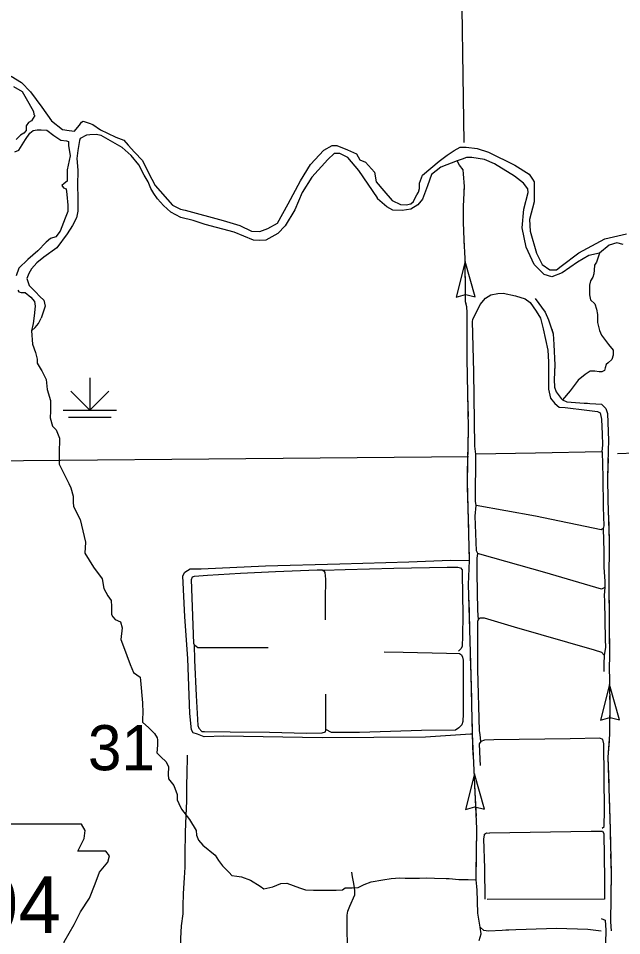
# Model space of a CAD drawing. Extents: x 1127717 to 1741049, y 2026793 to 2244711.
# Drawn here: x 1307075 to 1312712, y 2102640 to 2111217 of the extents above; entities that cross this region are included whole.
import ezdxf

# ---------------------------------------------------------------- set-up
doc = ezdxf.new("R2010")
doc.units = 0
for name, color, linetype in [('21', 7, 'Continuous'), ('31', 7, 'Continuous'), ('32', 7, 'Continuous'), ('35', 7, 'Continuous'), ('43', 7, 'Continuous'), ('44', 7, 'Continuous'), ('5', 7, 'Continuous')]:
    doc.layers.add(name, color=color, linetype=linetype)

msp = doc.modelspace()

# ---------------------------------------------------------------- linework, layer by layer
at = {"layer": '21'}
msp.add_lwpolyline([(1306142.1, 2103682.6), (1306218.2, 2103175), (1306184.4, 2102405.3), (1306252.1, 2102363), (1306379, 2102363), (1306379, 2102092.3), (1307444.8, 2102092.3), (1307495.5, 2102202.2), (1307478.6, 2102379.9), (1307504, 2102582.9), (1307597.1, 2102743.6), (1307656.3, 2102862), (1307740.9, 2102988.9), (1307791.6, 2103124.3), (1307833.9, 2103234.2), (1307910, 2103327.3), (1307927, 2103386.5), (1307893.1, 2103428.8), (1307630.9, 2103428.8), (1307690.1, 2103547.2), (1307698.6, 2103623.3), (1307663.5, 2103681.8)], close=True, dxfattribs=at)
at = {"layer": '31'}
msp.add_lwpolyline([(1317765.3, 2107232.3), (1317250.9, 2107226), (1316953.6, 2107223), (1316619, 2107214), (1316241, 2107208.1), (1316140.3, 2107206.6), (1315822.1, 2107199.1), (1315412.8, 2107191.6), (1315137.9, 2107188.6), (1314892.3, 2107185.6), (1314753.4, 2107181.2), (1314533.8, 2107176.7), (1314238, 2107172.2), (1313930.3, 2107170.7), (1313541.6, 2107167.7), (1313333.9, 2107166.2), (1313221.9, 2107164.7), (1313047.1, 2107157.2), (1312838, 2107151.3), (1312672.1, 2107145.3)], dxfattribs=at)
at = {"layer": '32'}
for points in [[(1308599, 2102348.1), (1308593, 2102449.4), (1308593, 2102612.7), (1308600.5, 2102733), (1308614.2, 2102843.4), (1308615.7, 2102914.4), (1308617.2, 2103033.9), (1308627.8, 2103180.6), (1308632.3, 2103278.9), (1308633.8, 2103395.4), (1308636.8, 2103606), (1308641.4, 2103761.8), (1308647.4, 2103896.4), (1308647.4, 2104035.5), (1308653.5, 2104167.1), (1308655, 2104299.3), (1308654.4, 2104326.9)], [(1310157.2, 2102171.5), (1310157.2, 2102203), (1310152.3, 2102371.8), (1310151.1, 2102539.5), (1310148.6, 2102714.4), (1310148.6, 2102832.2), (1310154.8, 2102868.9), (1310173.1, 2102915.4), (1310219.6, 2103023.1), (1310219.6, 2103056.1), (1310217.1, 2103091.6), (1310206.1, 2103141.8), (1310196.3, 2103189.5), (1310191.4, 2103233.5)]]:
    msp.add_lwpolyline(points, dxfattribs=at)
at = {"layer": '35'}
for points in [[(1307008.7, 2110677.4), (1307103.6, 2110617), (1307187.1, 2110530.6), (1307293.5, 2110386.7), (1307385.6, 2110257.2), (1307486.3, 2110176.6), (1307549.6, 2110168), (1307598.5, 2110162.2), (1307612.9, 2110176.6), (1307644.6, 2110216.9), (1307664.7, 2110245.7), (1307679.1, 2110254.3), (1307736.6, 2110237), (1307771.2, 2110225.5), (1307843.1, 2110173.7), (1307906.4, 2110142), (1307984.1, 2110104.6), (1308061.8, 2110078.7), (1308102.1, 2110032.7), (1308159.6, 2109966.5), (1308234.4, 2109888.7), (1308292, 2109773.6), (1308352.4, 2109652.7), (1308513.6, 2109471.4), (1308588.4, 2109433.9), (1308634.4, 2109422.4)], [(1307028.8, 2110579.6), (1307109.4, 2110533.5), (1307172.7, 2110424.1), (1307215.8, 2110346.4), (1307218.7, 2110317.6), (1307227.3, 2110309), (1307198.6, 2110260.1), (1307169.8, 2110242.8), (1307146.8, 2110211.1), (1307146.8, 2110168), (1307126.6, 2110144.9), (1307095, 2110124.8), (1307054.7, 2110084.5)], [(1307040.3, 2109969.3), (1307080.6, 2109983.7), (1307109.4, 2110035.5), (1307141, 2110084.5), (1307181.3, 2110142), (1307213, 2110168), (1307250.4, 2110173.7), (1307287.8, 2110173.7), (1307339.6, 2110170.8), (1307405.7, 2110121.9), (1307471.9, 2110078.7), (1307523.7, 2110073), (1307543.9, 2110064.3), (1307543.9, 2110026.9), (1307558.2, 2109931.9), (1307532.3, 2109799.5), (1307532.3, 2109721.8), (1307532.3, 2109695.9), (1307503.6, 2109672.9), (1307480.6, 2109655.6), (1307497.8, 2109632.6), (1307520.8, 2109623.9), (1307526.6, 2109569.2), (1307538.1, 2109471.4), (1307538.1, 2109410.9), (1307512.2, 2109347.6), (1307466.2, 2109226.7), (1307425.9, 2109174.9), (1307374.1, 2109157.6), (1307333.8, 2109123.1), (1307256.1, 2109042.5), (1307164, 2108961.9), (1307080.6, 2108881.6), (1307054.7, 2108809.7)], [(1308594.1, 2109356.2), (1308499.2, 2109405.2), (1308430.1, 2109468.5), (1308375.4, 2109528.9), (1308340.9, 2109580.7), (1308312.1, 2109626.8), (1308286.2, 2109687.2), (1308248.8, 2109750.6), (1308199.9, 2109848.4), (1308128, 2109934.8), (1308044.5, 2110009.6), (1307978.3, 2110047.1), (1307848.9, 2110121.9), (1307802.8, 2110130.5), (1307742.4, 2110127.7), (1307710.7, 2110124.8), (1307653.2, 2110093.1), (1307647.4, 2110075.8), (1307630.2, 2109980.9), (1307621.5, 2109906), (1307630.2, 2109796.6), (1307627.3, 2109655.6), (1307630.2, 2109543.3), (1307630.2, 2109459.9), (1307630.2, 2109413.8), (1307618.7, 2109353.3), (1307581.3, 2109281.4), (1307529.5, 2109200.8), (1307434.5, 2109071.3), (1307313.7, 2108984.9), (1307247.5, 2108930.2), (1307198.6, 2108875.5), (1307172.7, 2108832.3), (1307155.4, 2108783.4), (1307175.5, 2108720.1), (1307236, 2108659.6), (1307276.3, 2108616.5), (1307313.7, 2108581.9), (1307325.2, 2108527.2), (1307287.8, 2108412.1)], [(1308634.4, 2109422.4), (1308988.6, 2109328.3), (1309144, 2109279.4), (1309253.3, 2109227.6), (1309331, 2109224.7), (1309405.8, 2109253.5), (1309495, 2109302.4), (1309595.8, 2109483.7), (1309710.9, 2109696.8), (1309805.8, 2109849.3), (1309929.5, 2109984.6), (1310007.2, 2110027.8), (1310050.4, 2110027.8), (1310151.1, 2109987.5), (1310234.5, 2109950.1), (1310266.2, 2109895.4), (1310318, 2109872.3), (1310401.4, 2109777.3), (1310418.7, 2109688.1), (1310490.6, 2109604.6), (1310568.3, 2109512.5), (1310646, 2109475.1), (1310697.8, 2109472.2), (1310741, 2109483.7), (1310766.9, 2109503.9), (1310784.1, 2109544.2), (1310798.5, 2109567.2), (1310812.9, 2109593.1), (1310824.4, 2109624.8), (1310824.4, 2109644.9), (1310824.4, 2109676.6), (1310850.3, 2109751.4), (1311005.7, 2109881), (1311080.5, 2109938.5), (1311146.7, 2109981.7), (1311204.2, 2110013.4), (1311258.9, 2110013.4), (1311362.5, 2109999), (1311469, 2109964.4), (1311714.7, 2109843.6), (1311847.1, 2109760.1), (1311878.7, 2109714), (1311893.1, 2109688.1), (1311893.1, 2109659.3), (1311893.1, 2109578.7), (1311893.1, 2109501), (1311849.9, 2109336.9), (1311858.6, 2109227.6), (1311916.1, 2109020.3), (1311967.9, 2108916.7), (1312039.8, 2108864.9), (1312103.2, 2108864.9), (1312146.3, 2108899.4), (1312310.3, 2109023.2), (1312554.9, 2109155.6), (1312756.3, 2109201.7)], [(1311175.5, 2109883.9), (1311023, 2109826.3), (1310933.8, 2109757.2), (1310896.4, 2109650.7), (1310850.3, 2109526.9), (1310807.2, 2109472.2), (1310741, 2109431.9), (1310660.4, 2109420.4), (1310574.1, 2109423.3), (1310516.5, 2109455), (1310430.2, 2109529.8), (1310430.2, 2109538.4), (1310257.6, 2109794.6), (1310154, 2109915.5), (1310079.2, 2109952.9), (1310024.5, 2109952.9), (1309966.9, 2109898.2), (1309817.3, 2109731.3), (1309728.1, 2109587.4), (1309659.1, 2109426.2), (1309567, 2109276.5), (1309497.9, 2109204.5), (1309385.7, 2109144.1), (1309328.2, 2109138.3), (1309270.6, 2109144.1), (1309092.2, 2109218.9), (1308818.9, 2109290.9), (1308706.6, 2109325.4), (1308594.1, 2109356.2)], [(1312727.6, 2109100.9), (1312667.1, 2109118.2), (1312595.2, 2109095.2), (1312506, 2109020.3), (1312405.3, 2109000.2), (1312298.8, 2108936.8), (1312154.9, 2108839), (1312060, 2108801.5), (1311988.1, 2108821.7), (1311893.1, 2108916.7), (1311821.2, 2109077.9), (1311780.9, 2109259.2), (1311798.1, 2109431.9), (1311838.4, 2109587.4), (1311835.6, 2109621.9), (1311795.3, 2109676.6), (1311711.8, 2109742.8), (1311524.8, 2109857.9), (1311429.8, 2109898.2), (1311311.9, 2109915.5), (1311283.1, 2109915.5), (1311262.9, 2109915.5), (1311222.7, 2109901.1), (1311175.5, 2109883.9)], [(1312506, 2109020.3), (1312477.2, 2108938.3), (1312457.1, 2108909.5), (1312454.2, 2108863.5), (1312451.3, 2108828.9), (1312442.7, 2108797.3), (1312419.7, 2108762.7), (1312411, 2108722.4), (1312411, 2108633.2), (1312419.7, 2108584.3), (1312462.8, 2108546.8), (1312477.2, 2108497.9), (1312485.9, 2108449), (1312485.9, 2108374.1), (1312506, 2108299.3), (1312523.3, 2108253.2), (1312589.4, 2108166.9), (1312632.6, 2108115.1), (1312632.6, 2108069), (1312621.1, 2108025.8), (1312586.6, 2107997.1), (1312566.4, 2107979.8), (1312557.8, 2107948.1), (1312552, 2107925.1), (1312526.1, 2107910.7), (1312503.1, 2107910.7), (1312460, 2107919.3), (1312416.8, 2107916.5), (1312370.8, 2107887.7), (1312304.6, 2107833), (1312229.8, 2107735.1), (1312160.7, 2107648.8)], [(1307069.1, 2108674.4), (1307077.7, 2108660), (1307100.7, 2108654.2), (1307138.1, 2108654.2), (1307192.8, 2108611), (1307224.5, 2108567.9), (1307230.2, 2108524.7), (1307221.6, 2108435.4), (1307213, 2108363.5), (1307198.6, 2108294.4), (1307230.2, 2108326.1), (1307261.9, 2108363.5), (1307287.8, 2108412.1)], [(1311349.6, 2107143.4), (1311340.9, 2107217.3), (1311330.1, 2107912.7), (1311317, 2108382.2), (1311321.4, 2108401.7), (1311388.7, 2108540.8), (1311440.9, 2108601.7), (1311490.8, 2108632.1), (1311553.8, 2108643), (1311603.8, 2108647.3), (1311719, 2108621.2), (1311810.2, 2108593), (1311855.8, 2108560.4), (1311912.3, 2108477.8), (1311953.6, 2108412.6), (1311977.5, 2108314.8), (1312023.1, 2108114.9), (1312027.5, 2108004), (1312027.5, 2107860.6), (1312027.5, 2107749.7), (1312047, 2107665), (1312088.3, 2107615), (1312129.6, 2107580.2), (1312183.9, 2107578), (1312385.9, 2107552), (1312485.9, 2107541.1), (1312511.9, 2107528.1), (1312522.8, 2107469.4), (1312529.3, 2107330.3), (1312533.7, 2107228.1), (1312527.1, 2107162.9)], [(1307198.6, 2108294.4), (1307207.2, 2108169.7), (1307236, 2108092), (1307250.4, 2108028.7), (1307250.4, 2107991.3), (1307287.8, 2107930.8), (1307293.5, 2107922.2), (1307333.8, 2107841.6), (1307342.4, 2107746.6), (1307374.1, 2107643), (1307374.1, 2107545.1), (1307371.2, 2107481.8), (1307394.2, 2107404), (1307428.8, 2107369.5), (1307460.4, 2107291.8), (1307457.5, 2107147.9), (1307457.5, 2107050), (1307546.7, 2106868.7), (1307564, 2106828.4), (1307587, 2106747.8), (1307587, 2106693.1), (1307589.9, 2106652.8), (1307653.2, 2106530.7), (1307702.1, 2106317.7), (1307696.4, 2106217), (1307776.9, 2106084.6), (1307857.5, 2105975.2), (1307871.9, 2105885.9), (1307909.3, 2105816.9), (1307940.9, 2105773.7), (1307943.8, 2105719), (1307943.8, 2105678.7), (1307943.8, 2105641.3), (1307958.2, 2105621.1), (1307978.3, 2105595.2), (1308030.1, 2105575.1), (1308044.5, 2105517.5), (1308033, 2105408.1), (1308056, 2105344.8), (1308119.3, 2105175), (1308151, 2105100.1), (1308211.4, 2105056.9), (1308217.2, 2105025.3), (1308233.6, 2104816.9), (1308236.5, 2104724.8), (1308233.6, 2104667.2), (1308233.6, 2104635.5), (1308294, 2104583.7), (1308345.8, 2104529), (1308371.7, 2104488.7), (1308374.6, 2104471.5), (1308374.6, 2104425.4), (1308371.7, 2104382.2), (1308368.8, 2104350.6), (1308406.2, 2104313.2), (1308455.1, 2104264.2), (1308478.2, 2104218.2), (1308475.3, 2104146.2), (1308478.2, 2104105.9), (1308527.1, 2104042.6), (1308558.7, 2103959.1), (1308558.7, 2103910.2), (1308573.1, 2103875.6), (1308599, 2103823.8), (1308673.8, 2103727.4), (1308737.1, 2103623.8), (1308740, 2103580.6), (1308757.3, 2103531.7), (1308797.6, 2103485.6), (1308912.7, 2103393.5), (1308944.3, 2103341.7), (1308981.7, 2103292.7), (1309045, 2103229.4), (1309068, 2103203.5), (1309117, 2103194.9), (1309160.1, 2103189.1), (1309243.6, 2103157.5), (1309332.8, 2103102.8), (1309367.3, 2103076.9), (1309451.9, 2103097), (1309526.7, 2103128.7), (1309584.2, 2103131.5), (1309702.2, 2103088.4), (1309756.9, 2103068.2), (1309831.7, 2103065.3), (1309880.6, 2103065.3), (1309926.7, 2103065.3), (1309978.5, 2103065.3), (1310044.6, 2103065.3), (1310102.2, 2103068.2), (1310128.1, 2103085.5), (1310194.3, 2103088.4), (1310248.9, 2103091.2), (1310306.5, 2103117.2), (1310372.7, 2103143.1), (1310479.1, 2103160.3), (1310556.8, 2103174.7), (1310640.3, 2103180.5), (1310689.2, 2103177.6), (1310755.4, 2103177.6), (1310821.5, 2103177.6)], [(1312527.1, 2107162.9), (1311905.8, 2107152.1), (1311349.6, 2107143.4)], [(1312530, 2107163), (1312535.8, 2106925.8), (1312540.2, 2106645.4), (1312544.5, 2106471.6), (1312540.2, 2106445.5), (1312520.6, 2106434.6)], [(1311354, 2106662.8), (1311347.4, 2106701.9), (1311349.6, 2107143.4)], [(1311367, 2106212.9), (1311356.1, 2106239), (1311343.1, 2106560.7), (1311354, 2106662.8)], [(1312520.6, 2106434.6), (1311905.8, 2106560.7), (1311354, 2106662.8)], [(1312540.2, 2106445.5), (1312544.5, 2106232.5), (1312546.7, 2106082.5), (1312555.4, 2105954.3), (1312555.4, 2105895.6), (1312525, 2105880.4)], [(1311373.5, 2105596.8), (1311369.2, 2105679.4), (1311362.7, 2106031.5), (1311360.5, 2106168.4), (1311367, 2106212.9)], [(1312525, 2105880.4), (1311992.7, 2106034.7), (1311386.6, 2106206.4), (1311367, 2106212.9)], [(1308752.2, 2105331.4), (1308721.7, 2105355.2), (1308715.1, 2105372.4), (1308707.2, 2105543.1), (1308694, 2105970.5), (1308701.9, 2105994.3), (1308719.1, 2106002.2), (1308842.1, 2106010.2), (1309148.9, 2106028.7), (1309477, 2106044.6), (1309867.1, 2106060.5), (1309912.1, 2106060.5), (1309929.3, 2106052.5), (1309939.9, 2106034), (1309945.2, 2105974.5), (1309941.2, 2105781.3), (1309942.3, 2105591.8)], [(1309927.4, 2106055.9), (1310129.3, 2106063.1), (1310582.9, 2106075), (1311082.9, 2106084.3), (1311182.1, 2106086.9), (1311205.9, 2106080.3), (1311220.5, 2106059.1), (1311220.5, 2106022.1), (1311227.1, 2105639.7), (1311225.7, 2105441.2), (1311223.1, 2105346), (1311212.5, 2105323.5), (1311186.1, 2105301)], [(1312555.4, 2105895.6), (1312548.9, 2105825), (1312551, 2105768.5), (1312557.6, 2105412.1), (1312559.7, 2105333.8), (1312548.9, 2105262.1)], [(1311394.9, 2104455.3), (1311390.9, 2104521), (1311384.4, 2104555.8), (1311369.2, 2105129.5), (1311367, 2105579.4), (1311373.5, 2105596.8), (1311388.7, 2105612), (1311427.8, 2105612), (1311708.1, 2105527.3), (1312455.4, 2105312.1), (1312525, 2105290.4), (1312548.9, 2105262.1), (1312546.7, 2105179.5), (1312546.2, 2105109.8)], [(1308716.6, 2105359.3), (1308719.1, 2105214.6), (1308736.3, 2104885.1), (1308750.8, 2104605.9)], [(1309409.3, 2105330.2), (1308752.2, 2105331.4)], [(1310491.9, 2105293.9), (1310671.6, 2105291.2), (1311075, 2105280.6), (1311198, 2105277.9), (1311216.5, 2105266), (1311224.4, 2105243.5), (1311231, 2105215.8), (1311232.4, 2105071.5), (1311231, 2104898.2), (1311229.7, 2104713), (1311228.4, 2104641.5), (1311219.1, 2104612.4), (1311190, 2104583.3), (1311159.6, 2104562.1)], [(1308750.8, 2104605.9), (1308761.4, 2104580.8), (1308787.9, 2104549), (1308813, 2104547.7), (1309053.7, 2104546.4), (1309420.1, 2104542.4), (1309766.6, 2104531.8), (1309912.1, 2104535.8), (1309945.2, 2104546.4), (1309949.1, 2104562.3), (1309947.8, 2104730.3), (1309947.8, 2104898.6)], [(1311159.6, 2104562.1), (1310840.9, 2104556.8), (1310261.5, 2104539.6), (1309999.7, 2104538.3), (1309949.1, 2104566.1)], [(1312529.2, 2103646.1), (1312547.3, 2103659.6), (1312551.8, 2103813.3), (1312545, 2104432.7), (1312536, 2104473.4), (1312506.6, 2104487), (1312230.9, 2104480.2), (1311519.1, 2104471.1), (1311428.8, 2104468.9), (1311394.9, 2104455.3), (1311379, 2104432.7), (1311385.8, 2104290.3), (1311388.6, 2104230.5)], [(1311436.3, 2102979.6), (1311433.3, 2103270.8), (1311424.2, 2103546.6), (1311428.8, 2103578.2), (1311431, 2103589.5), (1311449.1, 2103600.8), (1311478.5, 2103598.6)], [(1312531.5, 2103616.7), (1312545, 2103596.3), (1312551.8, 2103166.8), (1312552.9, 2102979.7), (1311454.6, 2102978.6)], [(1311478.5, 2103600.8), (1312427.5, 2103616.7), (1312531.5, 2103616.7)], [(1310821.5, 2103177.6), (1310884.8, 2103180.5), (1310962.5, 2103177.6), (1311071.9, 2103174.7), (1311100.7, 2103174.7), (1311189.9, 2103166.1), (1311276.2, 2103166.1), (1311351, 2103163.2)], [(1311381.7, 2102594.1), (1311398.2, 2102655.7), (1311388.4, 2102720)]]:
    msp.add_lwpolyline(points, dxfattribs=at)
at = {"layer": '43'}
for p, q in [((1311250.5, 2108944), (1311166.5, 2108611.2)), ((1311344.1, 2108613.8), (1311250.5, 2108944)), ((1311166.5, 2108611.2), (1311254.3, 2108636.1)), ((1311255.5, 2108636.2), (1311344.1, 2108613.8)), ((1312598.2, 2104988.6), (1312514.2, 2104655.8)), ((1312691.8, 2104658.4), (1312598.2, 2104988.6)), ((1312514.2, 2104655.8), (1312602, 2104680.7)), ((1312603.2, 2104680.8), (1312691.8, 2104658.4)), ((1311335.4, 2104152.2), (1311251.4, 2103819.5)), ((1311429, 2103822), (1311335.4, 2104152.2)), ((1311251.4, 2103819.5), (1311339.2, 2103844.4)), ((1311340.4, 2103844.4), (1311429, 2103822))]:
    msp.add_line(p, q, dxfattribs=at)
for points in [[(1311319.3, 2104524.7), (1311305, 2105078.3), (1311281.9, 2105924.5), (1311290.6, 2106149), (1311270.4, 2106887.4), (1311281.9, 2107385.3), (1311267.5, 2108036.2), (1311267.5, 2108465.1), (1311264.7, 2108519.7), (1311253.2, 2108565.8), (1311253.2, 2108640.6), (1311250.3, 2108971.7), (1311238.8, 2109147.2), (1311233, 2109311), (1311233, 2109460.7), (1311244.5, 2109644.9), (1311233, 2109763), (1311230.1, 2109800.4), (1311195.6, 2109843.6), (1311175.5, 2109883.9)], [(1311241.9, 2109603.2), (1311244.5, 2109644.9), (1311233, 2109763), (1311230.1, 2109800.4), (1311195.6, 2109843.6), (1311175.5, 2109883.9)], [(1311243.5, 2109075.8), (1311238.8, 2109147.2), (1311233, 2109311), (1311233, 2109460.7), (1311233.7, 2109471.5)], [(1311257.5, 2108548.5), (1311253.2, 2108565.8), (1311253.2, 2108640.6), (1311250.5, 2108944)], [(1311902.8, 2108597.4), (1311996.7, 2108468.3), (1312028.9, 2108397.8), (1312073, 2108265.7), (1312078.8, 2108165.9), (1312087.6, 2107975.2), (1312081.8, 2107840.1), (1312084.7, 2107769.7), (1312099.4, 2107725.7), (1312146.3, 2107661.1), (1312160.7, 2107648.8), (1312199.1, 2107631.7), (1312360.5, 2107620), (1312524.8, 2107608.3), (1312562.9, 2107570.1), (1312580.5, 2107523.1), (1312589.3, 2107270.7), (1312586.4, 2107176.8), (1312580.5, 2106921.4), (1312583.5, 2106713), (1312595.2, 2106331.5), (1312592.3, 2105935.2), (1312595.2, 2105621.1), (1312598.1, 2105219), (1312595.2, 2105177.9), (1312601.1, 2104808.1), (1312598.1, 2104520.5), (1312583.5, 2104309.1), (1312604, 2103634), (1312612.8, 2103223.1), (1312606.9, 2102768.2), (1312612.8, 2102686)], [(1311902.8, 2108597.4), (1311996.7, 2108468.3), (1312012.6, 2108433.4)], [(1311267.9, 2108021.5), (1311267.5, 2108036.2), (1311267.5, 2108417.5)], [(1312058.3, 2108309.7), (1312073, 2108265.7), (1312078.8, 2108165.9), (1312087.6, 2107975.2), (1312085.1, 2107916.5)], [(1311275.2, 2107691.6), (1311270.8, 2107889.5)], [(1312084.1, 2107784.7), (1312084.7, 2107769.7), (1312099.4, 2107725.7), (1312146.3, 2107661.1), (1312160.7, 2107648.8), (1312199.1, 2107631.7), (1312360.5, 2107620), (1312392.4, 2107617.7)], [(1311279.5, 2107493.6), (1311275.2, 2107691.6)], [(1312524.1, 2107608.3), (1312524.8, 2107608.3), (1312562.9, 2107570.1), (1312580.5, 2107523.1), (1312589.3, 2107270.7), (1312588.1, 2107232.1)], [(1311272.2, 2106965.8), (1311281.4, 2107361.7)], [(1312584.6, 2107100.2), (1312580.5, 2106921.4), (1312583.5, 2106713), (1312583.7, 2106704.3)], [(1311282.7, 2106437.9), (1311271.9, 2106833.8)], [(1312587.8, 2106572.3), (1312595.2, 2106331.5), (1312594.1, 2106176.4)], [(1311282.3, 2105910.2), (1311281.9, 2105924.5), (1311290.6, 2106149), (1311286.3, 2106306)], [(1311722.2, 2102694), (1311469, 2102682.5), (1311422.9, 2102688.3), (1311388.4, 2102719.9), (1311368.3, 2102849.5), (1311362.5, 2103068.2), (1311351, 2103163.2), (1311359.6, 2103641), (1311333.7, 2104187.9), (1311319.3, 2104524.7), (1311299.2, 2104522.7), (1310879.1, 2104496.8), (1309912.3, 2104488.2), (1308994.4, 2104505.4), (1308810.2, 2104499.7), (1308749.8, 2104522.7), (1308709.5, 2104537.1), (1308692.2, 2104565.9), (1308677.9, 2104718.4), (1308657.7, 2105230.8), (1308628.9, 2105619.4), (1308611.7, 2106005.1), (1308631.8, 2106039.7), (1308680.7, 2106068.4), (1308781.4, 2106071.3), (1309382.8, 2106097.2), (1310079.2, 2106117.4), (1310723.7, 2106134.6), (1311112.2, 2106151.9), (1311290.6, 2106149)], [(1312593.1, 2106044.4), (1312592.3, 2105935.2), (1312593.1, 2105846.4)], [(1312593.1, 2105846.4), (1312595, 2105648.5)], [(1311296.7, 2105382.4), (1311285.9, 2105778.3)], [(1312596, 2105516.5), (1312598.1, 2105219), (1312595.2, 2105177.9), (1312596.1, 2105120.6)], [(1311310.8, 2104854.6), (1311305, 2105078.3), (1311300.3, 2105250.5)], [(1312599.9, 2104881.6), (1312601.1, 2104808.1), (1312598.9, 2104592.6)], [(1311319.3, 2104524.7), (1311314.2, 2104722.7)], [(1311324.5, 2104326.8), (1311319.3, 2104524.7)], [(1312594, 2104460.8), (1312583.5, 2104309.1), (1312590.9, 2104065.3)], [(1311354.1, 2103756.7), (1311340.9, 2104036.9)], [(1312594.9, 2103933.3), (1312604, 2103634), (1312606.1, 2103537.5)], [(1311352.2, 2103228.9), (1311359.3, 2103624.8)], [(1312608.9, 2103405.5), (1312612.8, 2103223.1), (1312610.1, 2103009.6)], [(1311388.4, 2102720), (1311368.3, 2102849.5), (1311362.5, 2103068.2), (1311359, 2103097.4)], [(1312520.4, 2102799.2), (1312558.6, 2102786), (1312564.4, 2102692.1), (1312558.6, 2102445.5), (1312564.3, 2102354.2)], [(1311629.8, 2102694), (1312103.8, 2102709.5), (1312397.2, 2102700.7), (1312520.4, 2102686)]]:
    msp.add_lwpolyline(points, dxfattribs=at)
at = {"layer": '44'}
for p, q in [((1307742, 2107854.9), (1307742, 2107554.9)), ((1307742, 2107554.9), (1307565.2, 2107731.7)), ((1307742, 2107554.9), (1307918.8, 2107731.7)), ((1307492, 2107554.9), (1307992, 2107554.9)), ((1307542, 2107486.7), (1307942, 2107486.7))]:
    msp.add_line(p, q, dxfattribs=at)
at = {"layer": '5'}
for points in [[(1311208.6, 2111942.3), (1311236.5, 2110056.7)], [(1305040.4, 2107063.3), (1311280, 2107120.3)]]:
    msp.add_lwpolyline(points, dxfattribs=at)

# ---------------------------------------------------------------- texts
at = {"layer": '21'}
msp.add_text('294', height=528, dxfattribs=at).set_placement((1306292.8, 2102665.1))
at = {"layer": '5'}
msp.add_text('31', height=422.4, dxfattribs=at).set_placement((1307724.3, 2104186))

doc.saveas('drawing.dxf')
